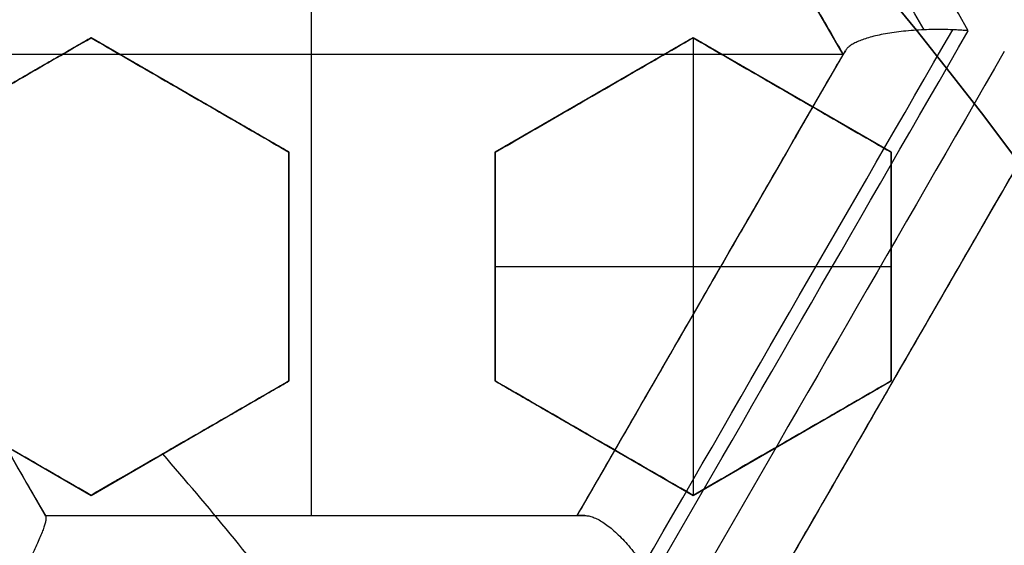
# Model space of a CAD drawing. Header units: centimetres. Extents: x -11.4 to 11.4, y -26.1 to 0.
# Tile 558 of 656: x -6.7302 to -6.6108, y -23.4677 to -23.404. Entities that reach past the tile are written whole.
import ezdxf

# ---------------------------------------------------------------- set-up
doc = ezdxf.new("R2010")
doc.units = ezdxf.units.CM
doc.layers.add('Default', color=7, linetype='Continuous', true_color=0x000000)

msp = doc.modelspace()

# ---------------------------------------------------------------- linework, layer by layer
at = {"layer": 'Default'}
for p, q in [((-6.694798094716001, -23.35234816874, -4.515), (-6.694798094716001, -23.46406544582, -4.515)), ((-6.630298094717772, -23.40820680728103, -4.582337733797), (-6.662548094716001, -23.35234816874, -4.582337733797)), ((-6.721500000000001, -23.4061879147, -3.261263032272), (-6.745499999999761, -23.42004432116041, -3.261263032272)), ((-6.6975, -23.42004432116, -3.266091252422), (-6.721499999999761, -23.40618791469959, -3.266091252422)), ((-6.6485, -23.4061879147, -3.2707965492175), (-6.672499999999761, -23.42004432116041, -3.2707965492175)), ((-6.624500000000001, -23.42004432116, -3.2757495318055), (-6.648499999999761, -23.40618791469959, -3.2757495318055)), ((-6.6485, -23.4061879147, -3.2875), (-6.6485, -23.46161354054, -3.2875)), ((-6.630298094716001, -23.40820680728, -4.515), (-6.759298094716, -23.40820680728, -4.515)), ((-6.759298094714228, -23.40820680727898, -4.611419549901), (-6.727048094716, -23.46406544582, -4.611419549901)), ((-6.662548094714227, -23.46406544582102, -4.5982013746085), (-6.630298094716, -23.40820680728, -4.5982013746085)), ((-6.70949999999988, -23.4131161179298, -3.2875), (-6.70949999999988, -23.4131161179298, -3.245945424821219)), ((-6.66049999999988, -23.41311611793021, -3.2875), (-6.66049999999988, -23.41311611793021, -3.259043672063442)), ((-6.636499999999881, -23.4131161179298, -3.2875), (-6.636499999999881, -23.4131161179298, -3.265734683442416)), ((-6.6975, -23.44775713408, -3.2640558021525), (-6.6975, -23.42004432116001, -3.2640558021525)), ((-6.672499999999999, -23.42004432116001, -3.267559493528), (-6.672499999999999, -23.44775713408, -3.267559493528)), ((-6.624500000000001, -23.44775713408, -3.274535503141), (-6.624500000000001, -23.42004432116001, -3.274535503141)), ((-6.608647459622, -23.42070680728, -4.5977292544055), (-6.640897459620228, -23.47656544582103, -4.5977292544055)), ((-6.6975, -23.43390072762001, -3.2875), (-6.6975, -23.43390072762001, -3.243936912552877)), ((-6.672499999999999, -23.43390072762, -3.2875), (-6.624500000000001, -23.43390072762, -3.2875)), ((-6.672499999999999, -23.43390072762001, -3.287500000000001), (-6.672499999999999, -23.43390072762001, -3.250814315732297)), ((-6.624500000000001, -23.43390072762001, -3.2875), (-6.624500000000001, -23.43390072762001, -3.264535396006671)), ((-6.646290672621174, -23.43590676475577, -4.667619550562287), (-6.646290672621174, -23.43590676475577, -4.515)), ((-6.7455, -23.44775713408, -3.2558403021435), (-6.72150000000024, -23.46161354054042, -3.2558403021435)), ((-6.721500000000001, -23.46161354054, -3.25910413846), (-6.69750000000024, -23.44775713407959, -3.25910413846)), ((-6.672499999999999, -23.44775713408, -3.267559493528), (-6.648500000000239, -23.46161354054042, -3.267559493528)), ((-6.6485, -23.46161354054, -3.269515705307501), (-6.62450000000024, -23.44775713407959, -3.269515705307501)), ((-6.624466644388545, -23.44810643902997, -4.66650975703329), (-6.624466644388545, -23.44810643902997, -4.515000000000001)), ((-6.70950000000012, -23.45468533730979, -3.2875), (-6.70950000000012, -23.45468533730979, -3.235657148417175)), ((-6.66050000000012, -23.45468533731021, -3.287500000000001), (-6.66050000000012, -23.45468533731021, -3.249514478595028)), ((-6.636500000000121, -23.45468533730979, -3.287500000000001), (-6.636500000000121, -23.45468533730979, -3.256550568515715)), ((-6.727048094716, -23.46406544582, -4.6108017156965), (-6.662548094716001, -23.46406544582, -4.6108017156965)), ((-6.694330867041, -23.46406544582, -4.696571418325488), (-6.694330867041, -23.46406544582, -4.515000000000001))]:
    msp.add_line(p, q, dxfattribs=at)
at = {"layer": 'Default', "extrusion": (0, 0, -1)}
for centre, radius, start, end in [((7.050000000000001, -23.75, 3), 0.9, 90, 270), ((7.050000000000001, -23.75, 3.789997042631), 0.8999999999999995, 90, 270), ((7.050000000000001, -23.75, 4.600000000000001), 0.8550000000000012, 90, 270), ((7.050000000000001, -23.75, 4.27), 0.8250000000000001, 0, 180), ((7.050000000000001, -23.75, 4.48), 0.82, 0, 180), ((7.050000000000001, -23.75, 4.455), 0.7950000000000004, 0, 180), ((7.050000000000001, -23.75, 4.32), 0.7825000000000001, 0, 180), ((7.050000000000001, -23.75, 4.455), 0.7825000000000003, 0, 180), ((7.050000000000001, -23.75, 3.984878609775), 0.7584500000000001, 90, 180), ((7.050000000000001, -23.75, 4.345000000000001), 0.7575000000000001, 0, 180), ((7.050000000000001, -23.75, 3.2675), 0.6775000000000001, 0, 180), ((7.050000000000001, -23.75, 3.2775), 0.677500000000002, 0, 180), ((7.050000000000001, -23.75, 3.25), 0.6725, 0, 180), ((7.050000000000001, -23.75, 3.2875), 0.6725, 0, 180), ((7.050000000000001, -23.75, 3.25), 0.6367740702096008, 0, 180), ((7.050000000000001, -23.75, 3.269019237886), 0.6125, 0, 180), ((7.050000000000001, -23.75, 4.69), 0.6075000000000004, 0, 180), ((7.050000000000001, -23.75, 4.670980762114), 0.6075, 0, 180), ((7.050000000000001, -23.75, 3.255), 0.6075, 0, 180), ((7.050000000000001, -23.75, 3.2875), 0.6075, 0, 180), ((7.050000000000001, -23.75, 3.05), 0.5999999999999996, 90, 270), ((7.050000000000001, -23.75, 3.255), 0.55, 0, 180), ((7.050000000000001, -23.75, 3.263395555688), 0.5500000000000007, 0, 180), ((7.049999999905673, -23.74999999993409, 4.645), 0.6224999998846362, 132.9230481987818, 146.4213298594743)]:
    msp.add_arc(centre, radius, start, end, dxfattribs=at)
at = {"layer": 'Default'}
for centre, radius, start, end in [((-7.050000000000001, -23.75, -4.6), 0.8550000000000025, 270, 90), ((-7.050000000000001, -23.75, -4.27), 0.835, 270, 90), ((-7.050000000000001, -23.75, -4.58), 0.8349999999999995, 270, 90), ((-7.050000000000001, -23.75, -4.425000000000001), 0.8349999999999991, 270, 90), ((-7.050000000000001, -23.75, -4.295000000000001), 0.8250000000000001, 0, 180), ((-7.050000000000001, -23.75, -4.282500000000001), 0.8250000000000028, 0, 180), ((-7.050000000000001, -23.75, -4.32), 0.8, 0, 180), ((-7.050000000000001, -23.75, -3.1), 0.775, 270, 90), ((-7.050000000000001, -23.75, -3.5986250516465), 0.7749999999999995, 270, 90), ((-7.050000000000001, -23.75, -4.43), 0.7575000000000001, 0, 180), ((-7.050000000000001, -23.75, -4.3875), 0.7575000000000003, 0, 180), ((-7.050000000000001, -23.75, -3.2425), 0.75, 0, 180), ((-7.050000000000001, -23.75, -3.98), 0.75, 0, 180), ((-7.050000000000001, -23.75, -3.61125), 0.75, 0, 74.77009621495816), ((-7.050000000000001, -23.75, -3.2425), 0.7025000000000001, 0, 180), ((-7.050000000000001, -23.75, -3.2875), 0.6775000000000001, 0, 180), ((-7.050000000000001, -23.75, -3.26875), 0.6724999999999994, 0, 180), ((-7.050000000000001, -23.75, -4.66), 0.67, 0, 180), ((-7.050000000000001, -23.75, -4.69), 0.6400000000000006, 0, 180), ((-7.050000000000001, -23.75, -3.25), 0.636774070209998, 0, 180), ((-7.050000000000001, -23.75, -3.2875), 0.6231698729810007, 0, 180), ((-7.050000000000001, -23.75, -4.680490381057), 0.6075000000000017, 0, 180), ((-7.050000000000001, -23.75, -3.27125), 0.6075000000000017, 0, 180), ((-7.050000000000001, -23.75, -3), 0.6000000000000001, 270, 90), ((-7.050000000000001, -23.75, -3.1), 0.6000000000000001, 270, 90), ((-7.050000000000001, -23.75, -3.271791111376), 0.55, 0, 180), ((-7.050000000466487, -23.75000000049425, -3.2875), 0.4469695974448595, 37.77920398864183, 41.0279703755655)]:
    msp.add_arc(centre, radius, start, end, dxfattribs=at)
at = {"layer": 'Default', "extrusion": (-0.8660254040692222, 0.4999999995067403, 1.191224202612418e-09)}
msp.add_arc((24.09310334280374, -3.594999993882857, -5.840974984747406), 1.197870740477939, 244.4878757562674, 248.4887786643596, dxfattribs=at)
at = {"layer": 'Default', "extrusion": (0.866025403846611, 0.4999999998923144, 5.48178905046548e-10)}
msp.add_arc((-17.04310334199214, -3.59499999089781, -17.43153545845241), 1.06708054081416, 274.3562292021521, 278.500764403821, dxfattribs=at)
at = {"layer": 'Default', "extrusion": (0.8660251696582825, 0.5000004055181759, 5.270416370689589e-08)}
msp.add_arc((-17.04309494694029, -3.594998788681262, -17.43611814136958), 1.068188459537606, 274.5013427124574, 278.3422353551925, dxfattribs=at)
at = {"layer": 'Default', "extrusion": (-0.8660254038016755, 0.499999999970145, 5.977662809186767e-12)}
msp.add_arc((24.09310333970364, -3.595000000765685, -5.850379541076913), 1.187888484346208, 244.7452061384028, 248.1891442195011, dxfattribs=at)
at = {"layer": 'Default', "extrusion": (-0.8660254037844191, 0.5000000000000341, 0)}
msp.add_arc((24.0931033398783, -3.595000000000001, -5.850379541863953), 1.187888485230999, 244.7504610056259, 248.189144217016, dxfattribs=at)
at = {"layer": 'Default', "extrusion": (0.8660254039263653, 0.499999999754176, 2.801573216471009e-09)}
msp.add_arc((-17.04310334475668, -3.59499995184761, -17.44610999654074), 1.058188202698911, 274.6698091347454, 278.1848132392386, dxfattribs=at)
at = {"layer": 'Default', "extrusion": (0.8660254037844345, 0.5000000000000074, 0)}
msp.add_arc((-17.04310333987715, -3.595000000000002, -17.44610998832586), 1.058188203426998, 274.6698091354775, 278.184813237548, dxfattribs=at)
at = {"layer": 'Default', "extrusion": (-0.8660254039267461, -0.4999999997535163, -2.796483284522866e-09)}
msp.add_arc((17.04310334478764, -3.594999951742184, 17.56435961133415), 1.125541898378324, 261.9437859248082, 265.8704395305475, dxfattribs=at)
at = {"layer": 'Default', "extrusion": (0.8660255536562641, -0.4999997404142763, 1.324171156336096e-07)}
msp.add_arc((-24.09310515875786, -3.595000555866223, 5.972089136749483), 1.182631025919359, 291.8489752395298, 295.8196669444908, dxfattribs=at)
at = {"layer": 'Default', "extrusion": (0.8660254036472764, -0.5000000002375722, 6.150187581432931e-10)}
msp.add_arc((-24.0931033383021, -3.595000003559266, 5.973799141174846), 1.182484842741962, 291.8053506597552, 295.8684360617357, dxfattribs=at)
at = {"layer": 'Default', "extrusion": (-0.8660254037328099, -0.5000000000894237, 1.060289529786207e-09)}
msp.add_arc((17.04310333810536, -3.595000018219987, 17.55782726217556), 1.116162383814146, 262.2172383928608, 265.5775242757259, dxfattribs=at)
at = {"layer": 'Default', "extrusion": (0.8660254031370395, -0.5000000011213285, 2.893169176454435e-09)}
msp.add_arc((-24.0931033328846, -3.595000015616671, 5.962096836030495), 1.172630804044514, 292.1095127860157, 295.5840273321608, dxfattribs=at)
at = {"layer": 'Default', "extrusion": (-0.8660254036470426, 0.5000000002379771, -6.15526907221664e-10)}
msp.add_arc((24.09310333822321, -3.595000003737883, -5.978841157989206), 1.181602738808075, 244.1108217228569, 248.1775356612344, dxfattribs=at)
at = {"layer": 'Default', "extrusion": (-0.8660254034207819, 0.5000000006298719, -1.498230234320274e-09)}
msp.add_arc((24.09310333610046, -3.595000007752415, -5.987096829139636), 1.171756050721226, 244.357879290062, 247.873109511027, dxfattribs=at)
at = {"layer": 'Default', "extrusion": (0, -1, 0)}
for centre, radius, start, end in [((-7.04999999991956, -3.59500000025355, 23.46406544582), 1.157566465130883, 286.2000596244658, 289.6041441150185), ((-7.050000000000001, -3.595000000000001, 23.46406544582), 1.157566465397, 286.2000596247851, 289.6041441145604)]:
    msp.add_arc(centre, radius, start, end, dxfattribs=at)
at = {"layer": 'Default'}
for points, degree in [([(-7.050000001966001, -22.85000591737, -4.579994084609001), (-7.038829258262, -22.85000591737, -4.579994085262), (-7.016470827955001, -22.85041309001, -4.57996809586), (-6.982913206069, -22.85229470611, -4.579978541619), (-6.949430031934, -22.85542554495, -4.579975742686), (-6.916038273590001, -22.85981313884, -4.579976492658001), (-6.882816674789, -22.86545048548, -4.579976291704), (-6.849855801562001, -22.87232107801, -4.579976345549), (-6.817154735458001, -22.88042458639, -4.579976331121), (-6.784792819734, -22.88974261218, -4.579976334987), (-6.752822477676, -22.90025696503, -4.579976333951), (-6.721248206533, -22.91196643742, -4.579976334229), (-6.690138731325, -22.92484687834, -4.579976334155), (-6.659531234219, -22.93888214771, -4.579976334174), (-6.629466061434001, -22.95405467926, -4.579976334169), (-6.60000794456, -22.97033040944, -4.579976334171), (-6.571170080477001, -22.98770094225, -4.57997633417), (-6.542992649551, -23.00614419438, -4.57997633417), (-6.515530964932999, -23.02562391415, -4.57997633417), (-6.488811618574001, -23.04612101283, -4.57997633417), (-6.462881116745, -23.06760056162, -4.57997633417), (-6.437786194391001, -23.09002131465, -4.57997633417), (-6.413531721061, -23.11337910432, -4.57997633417), (-6.390166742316, -23.13762926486, -4.57997633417), (-6.367728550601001, -23.1627320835, -4.57997633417), (-6.346240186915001, -23.18866229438, -4.57997633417), (-6.325745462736, -23.21536660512, -4.57997633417), (-6.306266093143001, -23.24281397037, -4.57997633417), (-6.287815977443, -23.27098694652, -4.57997633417), (-6.270435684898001, -23.29982524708, -4.57997633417), (-6.254144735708, -23.32929531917, -4.57997633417), (-6.238966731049, -23.35935601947, -4.57997633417), (-6.22493234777, -23.3899431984, -4.57997633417), (-6.212045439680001, -23.4210469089, -4.57997633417), (-6.200328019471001, -23.4526190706, -4.57997633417), (-6.189801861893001, -23.48460021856, -4.57997633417), (-6.180477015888, -23.5169596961, -4.57997633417), (-6.172370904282, -23.54963853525, -4.57997633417), (-6.165495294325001, -23.58258113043, -4.57997633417), (-6.159852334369, -23.61577939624, -4.57997633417), (-6.155455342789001, -23.64916502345, -4.57997633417), (-6.152310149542, -23.68268801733, -4.57997633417), (-6.150420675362, -23.71631200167, -4.57997633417), (-6.149790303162, -23.74996560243, -4.57997633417), (-6.150418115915, -23.78361971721, -4.57997633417), (-6.152305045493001, -23.81724384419, -4.57997633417), (-6.155447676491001, -23.85076694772, -4.57997633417), (-6.159842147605, -23.884153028, -4.57997633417), (-6.165482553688, -23.91735152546, -4.57997633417), (-6.172355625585, -23.95029454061, -4.57997633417), (-6.180459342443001, -23.98297436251, -4.57997633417), (-6.189781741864, -24.01533455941, -4.57997633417), (-6.200305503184, -24.0473165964, -4.57997633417), (-6.212020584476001, -24.07888976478, -4.57997633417), (-6.224905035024, -24.10999420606, -4.57997633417), (-6.238937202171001, -24.14058267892, -4.57997633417), (-6.254113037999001, -24.170644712, -4.57997633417), (-6.270401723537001, -24.20011593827, -4.57997633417), (-6.287779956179, -24.2289557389, -4.57997633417), (-6.306227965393, -24.25713010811, -4.57997633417), (-6.325705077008, -24.28457868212, -4.57997633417), (-6.346198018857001, -24.3112848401, -4.57997633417), (-6.367684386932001, -24.33721659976, -4.57997633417), (-6.390120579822, -24.3623209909, -4.57997633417), (-6.413483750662, -24.38657293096, -4.57997633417), (-6.437736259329, -24.40993235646, -4.57997633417), (-6.462829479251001, -24.4323550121, -4.57997633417), (-6.488758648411, -24.45383675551, -4.57997633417), (-6.515476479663, -24.47433588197, -4.57997633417), (-6.542936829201, -24.49381775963, -4.57997633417), (-6.571112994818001, -24.51226319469, -4.57997633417), (-6.599949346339, -24.52963576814, -4.579976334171), (-6.629406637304, -24.54591392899, -4.579976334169), (-6.659470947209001, -24.56108882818, -4.579976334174), (-6.690077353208, -24.57512635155, -4.579976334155), (-6.721186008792, -24.58800916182, -4.579976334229), (-6.752759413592, -24.59972097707, -4.579976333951), (-6.784729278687, -24.61023780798, -4.579976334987), (-6.817091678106, -24.61955853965, -4.579976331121), (-6.849792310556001, -24.62766442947, -4.579976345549), (-6.88275073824, -24.63453701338, -4.579976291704), (-6.915969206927, -24.64017644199, -4.579976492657), (-6.949361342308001, -24.64456678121, -4.579975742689), (-6.982852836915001, -24.64770094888, -4.579978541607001), (-7.016430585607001, -24.64958576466, -4.579968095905), (-7.038814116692, -24.64999408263, -4.579994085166), (-7.049999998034, -24.64999408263, -4.579994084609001)], 3), ([(-7.050000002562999, -22.87000771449, -4.599992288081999), (-7.038929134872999, -22.87000771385, -4.599992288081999), (-7.016824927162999, -22.87044777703, -4.600003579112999), (-6.983759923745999, -22.87231003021, -4.599999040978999), (-6.950849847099, -22.8754191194, -4.600000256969), (-6.918072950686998, -22.87975909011, -4.599999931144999), (-6.885477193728, -22.88532902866, -4.600000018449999), (-6.853104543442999, -22.89212084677, -4.599999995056), (-6.820976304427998, -22.90013377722, -4.600000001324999), (-6.789232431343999, -22.90933233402, -4.599999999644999), (-6.757976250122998, -22.91967364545, -4.600000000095), (-6.727177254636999, -22.93115663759, -4.599999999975), (-6.696849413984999, -22.94377187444, -4.600000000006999), (-6.666982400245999, -22.95752443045, -4.599999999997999), (-6.637633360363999, -22.97239239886, -4.6), (-6.608880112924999, -22.98833558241, -4.6), (-6.580743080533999, -23.00534064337, -4.6), (-6.553257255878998, -23.02338719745, -4.6), (-6.526470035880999, -23.04244368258, -4.6), (-6.500404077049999, -23.06249428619, -4.6), (-6.475109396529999, -23.08350162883, -4.6), (-6.450633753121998, -23.10542314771, -4.6), (-6.426981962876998, -23.12825403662, -4.6), (-6.404200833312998, -23.15195089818, -4.6), (-6.382323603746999, -23.17647785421, -4.6), (-6.361371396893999, -23.20181201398, -4.6), (-6.341387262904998, -23.22790124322, -4.6), (-6.322391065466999, -23.25471754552, -4.6), (-6.304398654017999, -23.28224122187, -4.6), (-6.287450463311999, -23.31041192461, -4.6), (-6.271564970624, -23.33919764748, -4.6), (-6.256764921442, -23.36855872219, -4.6), (-6.243080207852, -23.39843256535, -4.6), (-6.2305142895, -23.42881031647, -4.6), (-6.219089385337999, -23.45964319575, -4.6), (-6.208826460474, -23.4908734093, -4.6), (-6.199734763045, -23.52247268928, -4.6), (-6.191831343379, -23.55438357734, -4.6), (-6.185127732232, -23.58655183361, -4.6), (-6.179626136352, -23.61896932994, -4.6), (-6.175339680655, -23.65156823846, -4.6), (-6.172273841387, -23.68430056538, -4.6), (-6.170432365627, -23.71713212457, -4.6), (-6.169818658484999, -23.74999277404, -4.6), (-6.170431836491, -23.78285372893, -4.6), (-6.172272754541, -23.81568473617, -4.6), (-6.17533790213, -23.84841578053, -4.6), (-6.179623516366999, -23.88101313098, -4.6), (-6.185124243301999, -23.91342969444, -4.6), (-6.191827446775, -23.94559951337, -4.6), (-6.199731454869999, -23.97751522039, -4.6), (-6.208824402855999, -24.00912015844, -4.6), (-6.219088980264, -24.04035585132, -4.6), (-6.230515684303, -24.07119339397, -4.6), (-6.243083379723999, -24.10157483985, -4.6), (-6.256770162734, -24.13145229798, -4.6), (-6.271572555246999, -24.16081683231, -4.6), (-6.287460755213, -24.18960605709, -4.6), (-6.304412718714, -24.21778133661, -4.6), (-6.322408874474, -24.24530870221, -4.6), (-6.341407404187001, -24.27212610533, -4.6), (-6.361391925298, -24.29821371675, -4.6), (-6.382342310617, -24.32354381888, -4.6), (-6.404216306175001, -24.34806569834, -4.6), (-6.426994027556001, -24.37175796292, -4.6), (-6.450643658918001, -24.39458604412, -4.6), (-6.475121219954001, -24.41650866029, -4.6), (-6.500422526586, -24.43752061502, -4.6), (-6.526496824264, -24.45757628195, -4.6), (-6.553291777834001, -24.47663651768, -4.6), (-6.580784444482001, -24.49468551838, -4.6), (-6.608928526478, -24.51169257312, -4.6), (-6.637691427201, -24.52763854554, -4.6), (-6.667051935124, -24.54250933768, -4.599999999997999), (-6.696931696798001, -24.55626435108, -4.600000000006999), (-6.727274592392, -24.56888192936, -4.599999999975), (-6.758087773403, -24.58036572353, -4.600000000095), (-6.789353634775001, -24.59070531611, -4.599999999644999), (-6.821099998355, -24.59989952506, -4.600000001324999), (-6.853227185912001, -24.60790727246, -4.599999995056), (-6.885602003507, -24.61469476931, -4.600000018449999), (-6.918204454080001, -24.62026089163, -4.599999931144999), (-6.950981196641, -24.6245956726, -4.600000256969), (-6.983876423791, -24.62769844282, -4.599999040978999), (-7.01690332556, -24.62955448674, -4.600003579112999), (-7.038958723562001, -24.62999228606, -4.599992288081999), (-7.049999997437, -24.62999228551, -4.599992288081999)], 3), ([(-7.050000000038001, -22.97338343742, -4.211616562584), (-7.040034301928, -22.97326068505, -4.211739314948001), (-7.0200716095, -22.97339655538, -4.211987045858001), (-6.990068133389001, -22.97475443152, -4.212364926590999), (-6.960077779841, -22.97727194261, -4.212748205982), (-6.930172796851, -22.98094910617, -4.213135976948), (-6.900463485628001, -22.98577184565, -4.213526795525), (-6.870960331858, -22.99173644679, -4.213920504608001), (-6.841728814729, -22.9988285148, -4.21431621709), (-6.812767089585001, -23.00704882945, -4.214713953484), (-6.784149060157, -23.01637813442, -4.215112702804), (-6.755903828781, -23.0268065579, -4.215512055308), (-6.728083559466, -23.03831624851, -4.215911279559), (-6.700785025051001, -23.0508628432, -4.216308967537), (-6.673979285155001, -23.06445271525, -4.216705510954), (-6.647535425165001, -23.07916987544, -4.21710293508), (-6.621903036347, -23.09477466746, -4.217494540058), (-6.598251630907, -23.11044028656, -4.217861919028), (-6.577686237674, -23.12510785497, -4.218186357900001), (-6.559354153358, -23.13903749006, -4.21847964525), (-6.54189295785, -23.15310658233, -4.218762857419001), (-6.524518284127, -23.16795465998, -4.219048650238), (-6.507527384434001, -23.18336335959, -4.2193327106), (-6.491033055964, -23.19923462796, -4.219611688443), (-6.475328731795, -23.21524076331, -4.219887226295), (-6.459818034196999, -23.23196178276, -4.220170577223), (-6.443392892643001, -23.25075472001, -4.220483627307), (-6.425759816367, -23.27235681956, -4.220836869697), (-6.407902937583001, -23.29596432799, -4.221215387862), (-6.390537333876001, -23.320853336, -4.221606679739), (-6.374163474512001, -23.34636627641, -4.22200017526), (-6.358774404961, -23.37250001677, -4.222395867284), (-6.344394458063, -23.39922104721, -4.222793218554), (-6.331054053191, -23.42647417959, -4.223191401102), (-6.318782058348, -23.45419617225, -4.223589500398), (-6.307584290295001, -23.4823692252, -4.223987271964), (-6.297472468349, -23.51096694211, -4.224384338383), (-6.288462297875, -23.53995216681, -4.224780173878), (-6.280576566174, -23.56925476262, -4.22517382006), (-6.273829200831, -23.59881391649, -4.225564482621), (-6.268224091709, -23.62860184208, -4.225951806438), (-6.263764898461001, -23.65860388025, -4.226335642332), (-6.260461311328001, -23.68877269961, -4.226715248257), (-6.258320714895, -23.71905055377, -4.227090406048), (-6.257345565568, -23.74942073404, -4.227459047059), (-6.257541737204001, -23.78002186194, -4.227829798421), (-6.258911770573, -23.81056761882, -4.228207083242), (-6.261454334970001, -23.84105143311, -4.228588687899), (-6.265161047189, -23.87138087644, -4.228974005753), (-6.270024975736, -23.90153190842, -4.229362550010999), (-6.276045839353, -23.9314946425, -4.229754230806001), (-6.283206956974, -23.96118644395, -4.230147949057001), (-6.291506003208, -23.99059835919, -4.230543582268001), (-6.300922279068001, -24.01965553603, -4.230940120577), (-6.311447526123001, -24.04833621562, -4.23133725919), (-6.323068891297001, -24.07660058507, -4.231734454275), (-6.335758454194, -24.10438344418, -4.232130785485), (-6.349513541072, -24.13167755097, -4.232526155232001), (-6.364293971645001, -24.15840378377, -4.232919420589), (-6.380099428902, -24.18456209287, -4.233310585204), (-6.396889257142, -24.21008352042, -4.23369863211), (-6.414649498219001, -24.23494853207, -4.2340832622), (-6.433349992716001, -24.25911283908, -4.234463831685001), (-6.452961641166, -24.28254236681, -4.234839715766), (-6.473558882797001, -24.30531097, -4.235212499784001), (-6.49503825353, -24.32728630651, -4.23557888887), (-6.517395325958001, -24.34847618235, -4.235952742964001), (-6.540529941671, -24.36877856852, -4.236330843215), (-6.564422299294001, -24.3881804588, -4.236713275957), (-6.589045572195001, -24.40665840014, -4.237099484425), (-6.614348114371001, -24.42417454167, -4.237488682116), (-6.640315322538, -24.44071804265, -4.237880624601), (-6.666876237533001, -24.45624449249, -4.238274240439), (-6.694029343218, -24.47075331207, -4.238669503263), (-6.721707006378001, -24.48420741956, -4.239065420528), (-6.749886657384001, -24.49659654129, -4.239461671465), (-6.778516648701, -24.50789701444, -4.239857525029), (-6.807545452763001, -24.51809033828, -4.240252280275), (-6.836977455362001, -24.52717647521, -4.240645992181), (-6.866748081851, -24.53513189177, -4.241037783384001), (-6.896791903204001, -24.54193893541, -4.241426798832), (-6.927035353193, -24.54758431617, -4.241812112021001), (-6.957482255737, -24.55207143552, -4.242193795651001), (-6.988153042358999, -24.55539777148, -4.242572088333), (-7.019001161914, -24.55754929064, -4.242946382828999), (-7.039657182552, -24.55819289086, -4.243192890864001), (-7.050000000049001, -24.5583152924, -4.243315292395)], 3), ([(-7.050000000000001, -24.525, -4.097250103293), (-7.040059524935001, -24.525, -4.097056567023), (-7.020176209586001, -24.52461734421, -4.096666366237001), (-6.990398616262, -24.52289677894, -4.096072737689), (-6.960681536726, -24.52002887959, -4.095471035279), (-6.93109326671, -24.51601765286, -4.094862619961), (-6.901708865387, -24.51087533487, -4.094249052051), (-6.872544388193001, -24.5046065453, -4.09363068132), (-6.843642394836, -24.49722044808, -4.093008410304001), (-6.815018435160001, -24.48871913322, -4.0923825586), (-6.786746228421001, -24.47912222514, -4.091754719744), (-6.758891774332, -24.4684549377, -4.091126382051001), (-6.731464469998, -24.45672251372, -4.090497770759), (-6.704505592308, -24.44394203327, -4.089869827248), (-6.67803608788, -24.43012136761, -4.089243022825), (-6.652126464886, -24.41529568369, -4.088619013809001), (-6.626828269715, -24.3994976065, -4.087999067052), (-6.602153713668, -24.38273637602, -4.0873834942), (-6.578133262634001, -24.3650315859, -4.086773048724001), (-6.554796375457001, -24.34640201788, -4.086168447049), (-6.532209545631, -24.32690110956, -4.085571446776), (-6.510389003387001, -24.3065441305, -4.084982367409), (-6.489390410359, -24.28538619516, -4.084403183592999), (-6.469190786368, -24.26340330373, -4.083811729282), (-6.449850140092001, -24.24065475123, -4.083213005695), (-6.431412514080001, -24.21719494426, -4.082607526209), (-6.413897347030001, -24.19305176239, -4.081996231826), (-6.397322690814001, -24.16825132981, -4.081379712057), (-6.381698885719, -24.14280524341, -4.08075829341), (-6.367066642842, -24.11677498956, -4.08013349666), (-6.353463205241, -24.0902319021, -4.079507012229), (-6.340892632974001, -24.06319079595, -4.078879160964), (-6.329354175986, -24.03564384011, -4.078249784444), (-6.318873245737, -24.00763676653, -4.077619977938), (-6.309493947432, -23.97928509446, -4.076992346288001), (-6.30125860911, -23.95075631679, -4.07637049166), (-6.294105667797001, -23.92190387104, -4.075751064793), (-6.287919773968, -23.89202918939, -4.075119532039), (-6.282925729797, -23.8619255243, -4.074493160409), (-6.27922777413, -23.83252088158, -4.073890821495), (-6.276803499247, -23.80502748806, -4.073336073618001), (-6.275387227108, -23.77883524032, -4.072814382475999), (-6.274846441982, -23.7520817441, -4.072290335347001), (-6.27524316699, -23.72509774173, -4.071763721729), (-6.276580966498, -23.69814539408, -4.071227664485), (-6.278824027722, -23.67162969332, -4.070693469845), (-6.281923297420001, -23.64546667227, -4.070159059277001), (-6.286213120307, -23.61756303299, -4.069581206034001), (-6.291882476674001, -23.58816071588, -4.068963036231), (-6.298864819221, -23.55833921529, -4.068326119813), (-6.306953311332, -23.52908125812, -4.067691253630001), (-6.315942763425, -23.50084682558, -4.067069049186), (-6.32605741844, -23.47281764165, -4.066441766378), (-6.33729162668, -23.44508928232, -4.065811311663), (-6.349584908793, -23.41782536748, -4.065181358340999), (-6.362822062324, -23.39124745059, -4.064557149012), (-6.37709700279, -23.36512302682, -4.063933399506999), (-6.392790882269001, -23.33888569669, -4.063296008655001), (-6.409455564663, -23.31338657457, -4.062665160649), (-6.426553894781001, -23.2893367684, -4.062059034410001), (-6.443232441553, -23.26761872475, -4.061501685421), (-6.459897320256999, -23.24737082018, -4.060973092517), (-6.477614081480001, -23.22727445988, -4.060438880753), (-6.496156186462, -23.20766698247, -4.059907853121), (-6.51534924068, -23.18873946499, -4.059383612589), (-6.534885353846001, -23.17076718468, -4.058857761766), (-6.55491030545, -23.15354506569, -4.058329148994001), (-6.577115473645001, -23.13575777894, -4.057753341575), (-6.601253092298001, -23.11789125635, -4.057139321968), (-6.626598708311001, -23.10063985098, -4.056506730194), (-6.652285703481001, -23.08460866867, -4.055877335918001), (-6.677996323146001, -23.06990393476, -4.055258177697), (-6.704396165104, -23.05611215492, -4.054632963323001), (-6.731394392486, -23.04330809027, -4.054004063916), (-6.758888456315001, -23.03154563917, -4.053373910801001), (-6.786758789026, -23.02087354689, -4.052745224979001), (-6.814990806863, -23.01129023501, -4.052118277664), (-6.843596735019, -23.00279199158, -4.051492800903), (-6.872529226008, -22.99539659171, -4.050869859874), (-6.901712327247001, -22.98912386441, -4.050251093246), (-6.931093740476, -22.98398257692, -4.049637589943), (-6.96064747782, -22.97997545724, -4.049029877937), (-6.990359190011, -22.97710596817, -4.048428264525), (-7.020171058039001, -22.97538252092, -4.047833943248), (-7.040058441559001, -22.975, -4.047443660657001), (-7.050000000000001, -22.975, -4.047250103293)], 3), ([(-6.727048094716, -23.35234816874, -4.515), (-6.743173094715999, -23.38027748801, -4.515), (-6.759298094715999, -23.40820680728, -4.515)], 2), ([(-6.662548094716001, -23.35234816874, -4.515), (-6.646423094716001, -23.38027748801, -4.515), (-6.630298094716, -23.40820680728, -4.515)], 2), ([(-6.721500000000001, -23.4061879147, -3.2875), (-6.7335, -23.41311611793, -3.2875), (-6.7455, -23.42004432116, -3.2875)], 2), ([(-6.7455, -23.42004432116, -3.235026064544), (-6.742990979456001, -23.41859573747, -3.236032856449), (-6.73786797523, -23.4156379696, -3.238090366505), (-6.729882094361, -23.41102731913, -3.241303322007), (-6.724330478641, -23.4078220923, -3.243540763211), (-6.721500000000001, -23.4061879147, -3.244682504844)], 3), ([(-6.6975, -23.42004432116, -3.2875), (-6.7095, -23.41311611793, -3.2875), (-6.721500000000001, -23.4061879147, -3.2875)], 2), ([(-6.721500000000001, -23.4061879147, -3.2875), (-6.721500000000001, -23.4061879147, -3.266091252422), (-6.721500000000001, -23.4061879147, -3.244682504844)], 2), ([(-6.721500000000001, -23.4061879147, -3.244682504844), (-6.718831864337, -23.40772836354, -3.244947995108), (-6.713496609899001, -23.41080867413, -3.245499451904), (-6.705497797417, -23.41542679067, -3.246386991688), (-6.700165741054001, -23.41850525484, -3.247018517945), (-6.6975, -23.42004432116, -3.247344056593)], 3), ([(-6.648499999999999, -23.4061879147, -3.2875), (-6.660499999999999, -23.41311611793, -3.2875), (-6.672499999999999, -23.42004432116, -3.2875)], 2), ([(-6.672499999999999, -23.42004432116, -3.254093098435), (-6.669947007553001, -23.41857035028, -3.255145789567), (-6.664765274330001, -23.41557867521, -3.257283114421), (-6.656768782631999, -23.41096189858, -3.260583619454), (-6.651281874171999, -23.4077940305, -3.262849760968), (-6.648499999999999, -23.4061879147, -3.263999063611)], 3), ([(-6.624500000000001, -23.42004432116, -3.2875), (-6.6365, -23.41311611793, -3.2875), (-6.648499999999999, -23.4061879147, -3.2875)], 2), ([(-6.648499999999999, -23.4061879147, -3.2875), (-6.648499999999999, -23.4061879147, -3.2757495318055), (-6.648499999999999, -23.4061879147, -3.263999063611)], 2), ([(-6.648499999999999, -23.4061879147, -3.263999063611), (-6.645836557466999, -23.40772565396, -3.264371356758), (-6.640507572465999, -23.41080234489, -3.265133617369), (-6.632509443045, -23.41542006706, -3.266328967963), (-6.627170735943, -23.41850237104, -3.267160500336), (-6.624500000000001, -23.42004432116, -3.26758475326)], 3), ([(-6.620479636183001, -23.40521280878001, -4.659893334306), (-6.620915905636, -23.40523054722, -4.659877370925), (-6.621771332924, -23.40527903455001, -4.659802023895), (-6.622994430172, -23.40538820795, -4.659566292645), (-6.62413464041, -23.40552916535, -4.659220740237), (-6.625193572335, -23.40569939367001, -4.658773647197), (-6.626166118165, -23.40589666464, -4.65823174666), (-6.62703410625, -23.40611498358, -4.657612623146), (-6.627801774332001, -23.40635257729, -4.656922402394), (-6.628468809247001, -23.40660813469, -4.656165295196), (-6.629025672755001, -23.40687604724, -4.655358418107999), (-6.629476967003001, -23.40715623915, -4.654502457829), (-6.629821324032, -23.40744839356, -4.653598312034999), (-6.629975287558, -23.40764768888, -4.652974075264), (-6.630033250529, -23.40774808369, -4.652657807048)], 3), ([(-6.617022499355, -23.40521280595, -4.659567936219), (-6.617409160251, -23.40519708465, -4.659654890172), (-6.618184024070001, -23.40517635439, -4.659794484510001), (-6.619344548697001, -23.40517680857, -4.659902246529), (-6.620104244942, -23.40519754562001, -4.659907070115), (-6.620479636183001, -23.40521280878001, -4.659893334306)], 3), ([(-6.615127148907, -23.40533459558, -4.658997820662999), (-6.615333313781, -23.40531627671, -4.659076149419), (-6.615749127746, -23.40528280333, -4.659222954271), (-6.616382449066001, -23.40524213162, -4.659413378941), (-6.616808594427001, -23.40522150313, -4.659519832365), (-6.617022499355, -23.40521280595, -4.659567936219)], 3), ([(-6.759298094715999, -23.40820680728, -4.515), (-6.743173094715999, -23.43613612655, -4.515), (-6.727048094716, -23.46406544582, -4.515)], 2), ([(-6.662548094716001, -23.46406544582, -4.515), (-6.646423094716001, -23.43613612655, -4.515), (-6.630298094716, -23.40820680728, -4.515)], 2), ([(-6.630033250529, -23.40774808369, -4.652657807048), (-6.630091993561, -23.40784982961, -4.652337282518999), (-6.630189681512, -23.4080190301, -4.651688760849), (-6.630278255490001, -23.40817244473, -4.650690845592), (-6.630298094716, -23.40820680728, -4.650015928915), (-6.630298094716, -23.40820680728, -4.649675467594)], 3), ([(-6.630298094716, -23.40820680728, -4.515), (-6.630298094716, -23.40820680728, -4.582337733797), (-6.630298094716, -23.40820680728, -4.649675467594)], 2), ([(-6.6975, -23.44775713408, -3.2875), (-6.6975, -23.43390072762, -3.2875), (-6.6975, -23.42004432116, -3.2875)], 2), ([(-6.6975, -23.42004432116, -3.2875), (-6.6975, -23.42004432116, -3.2674220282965), (-6.6975, -23.42004432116, -3.247344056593)], 2), ([(-6.6975, -23.42004432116, -3.247344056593), (-6.6975, -23.42319250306, -3.246561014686), (-6.6975, -23.42944280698, -3.245018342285), (-6.6975, -23.43867287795, -3.242776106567), (-6.6975, -23.44474361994, -3.241325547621), (-6.6975, -23.44775713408, -3.240611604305)], 3), ([(-6.672499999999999, -23.42004432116, -3.2875), (-6.672499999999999, -23.43390072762, -3.2875), (-6.672499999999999, -23.44775713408, -3.2875)], 2), ([(-6.672499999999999, -23.44775713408, -3.247618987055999), (-6.672499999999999, -23.44473255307, -3.248307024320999), (-6.672499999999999, -23.43864705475, -3.249703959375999), (-6.672499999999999, -23.4294159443, -3.251860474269), (-6.672499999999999, -23.42318099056, -3.253341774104), (-6.672499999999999, -23.42004432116, -3.254093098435)], 3), ([(-6.672499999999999, -23.42004432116, -3.254093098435), (-6.672499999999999, -23.42004432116, -3.2707965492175), (-6.672499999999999, -23.42004432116, -3.2875)], 2), ([(-6.624500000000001, -23.42004432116, -3.26758475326), (-6.624500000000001, -23.42004432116, -3.27754237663), (-6.624500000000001, -23.42004432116, -3.2875)], 2), ([(-6.624500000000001, -23.44775713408, -3.2875), (-6.624500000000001, -23.43390072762, -3.2875), (-6.624500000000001, -23.42004432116, -3.2875)], 2), ([(-6.624500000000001, -23.42004432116, -3.26758475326), (-6.624500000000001, -23.42316691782, -3.266888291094), (-6.624500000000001, -23.42938311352, -3.265514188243), (-6.624500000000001, -23.43861563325, -3.263510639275), (-6.624500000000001, -23.44471908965, -3.262211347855), (-6.624500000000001, -23.44775713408, -3.261571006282)], 3), ([(-6.608647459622, -23.42070680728, -4.515), (-6.624772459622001, -23.44863612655, -4.515), (-6.640897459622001, -23.47656544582, -4.515)], 2), ([(-6.721500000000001, -23.46161354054, -3.283917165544), (-6.724167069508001, -23.46007370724, -3.283557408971), (-6.729500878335, -23.45699423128, -3.282859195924), (-6.737499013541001, -23.45237650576, -3.281877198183), (-6.742832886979, -23.4492969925, -3.281266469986), (-6.7455, -23.44775713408, -3.280972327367)], 3), ([(-6.721500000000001, -23.46161354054, -3.23070827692), (-6.724167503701, -23.46007345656, -3.23034846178), (-6.729501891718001, -23.4569936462, -3.229650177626), (-6.73749999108, -23.45237594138, -3.228668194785), (-6.742833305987, -23.44929675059, -3.228057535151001), (-6.7455, -23.44775713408, -3.227763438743)], 3), ([(-6.6975, -23.44775713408, -3.240611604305), (-6.700293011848, -23.44936968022, -3.239457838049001), (-6.705794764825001, -23.45254611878, -3.237185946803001), (-6.713790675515, -23.45716255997, -3.233886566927), (-6.718957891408, -23.46014585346, -3.231756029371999), (-6.721500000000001, -23.46161354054, -3.23070827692)], 3), ([(-6.712810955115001, -23.45659691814, -3.2875), (-6.705155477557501, -23.45217702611, -3.2875), (-6.6975, -23.44775713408, -3.2875)], 2), ([(-6.6975, -23.44775713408, -3.2875), (-6.6975, -23.44775713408, -3.2640558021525), (-6.6975, -23.44775713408, -3.240611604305)], 2), ([(-6.672499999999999, -23.44775713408, -3.2875), (-6.660499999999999, -23.45468533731, -3.2875), (-6.648499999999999, -23.46161354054, -3.2875)], 2), ([(-6.648499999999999, -23.46161354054, -3.251531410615), (-6.651174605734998, -23.4600693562, -3.251068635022), (-6.656518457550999, -23.45698408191, -3.250161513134), (-6.664515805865, -23.45236681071, -3.248857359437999), (-6.669840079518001, -23.44929283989, -3.248025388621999), (-6.672499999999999, -23.44775713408, -3.247618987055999)], 3), ([(-6.672499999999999, -23.44775713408, -3.247618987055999), (-6.672499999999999, -23.44775713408, -3.267559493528), (-6.672499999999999, -23.44775713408, -3.2875)], 2), ([(-6.648499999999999, -23.46161354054, -3.2875), (-6.6365, -23.45468533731, -3.2875), (-6.624500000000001, -23.44775713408, -3.2875)], 2), ([(-6.624500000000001, -23.44775713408, -3.261571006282), (-6.627237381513, -23.44933756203, -3.260425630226), (-6.632664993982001, -23.45247119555, -3.258154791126), (-6.640664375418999, -23.45708964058, -3.254808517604), (-6.645903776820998, -23.46011461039, -3.252617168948), (-6.648499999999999, -23.46161354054, -3.251531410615)], 3), ([(-6.624500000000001, -23.44775713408, -3.261571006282), (-6.624500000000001, -23.44775713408, -3.274535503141), (-6.624500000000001, -23.44775713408, -3.2875)], 2), ([(-6.712810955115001, -23.45659691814, -3.2875), (-6.713793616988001, -23.45716425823, -3.287094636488), (-6.715747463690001, -23.45829231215, -3.286288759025), (-6.718643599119, -23.45996439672, -3.285094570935), (-6.720551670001, -23.46106602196, -3.284308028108), (-6.721500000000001, -23.46161354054, -3.283917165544)], 3), ([(-6.721500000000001, -23.46161354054, -3.283917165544), (-6.721500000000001, -23.46161354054, -3.257312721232), (-6.721500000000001, -23.46161354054, -3.23070827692)], 2), ([(-6.648499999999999, -23.46161354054, -3.251531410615), (-6.648499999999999, -23.46161354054, -3.2695157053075), (-6.648499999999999, -23.46161354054, -3.2875)], 2), ([(-6.727006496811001, -23.46413749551, -4.707839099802), (-6.726983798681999, -23.46417680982, -4.708171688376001), (-6.72695633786, -23.46428884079, -4.708850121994), (-6.726975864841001, -23.46456719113, -4.709900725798), (-6.727061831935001, -23.46495953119, -4.710958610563), (-6.727214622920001, -23.46545965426, -4.711994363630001), (-6.727437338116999, -23.46607290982, -4.713008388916), (-6.727730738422, -23.46679612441, -4.713981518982), (-6.728091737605, -23.46761891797, -4.714891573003), (-6.728514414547, -23.46852702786, -4.715720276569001), (-6.72900302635, -23.46952778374, -4.71646813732), (-6.729550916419, -23.47060493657, -4.717113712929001), (-6.729949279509, -23.47136059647, -4.717465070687), (-6.73015623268, -23.47174666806, -4.717619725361)], 3), ([(-6.727048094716, -23.46406544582, -4.515), (-6.694798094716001, -23.46406544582, -4.515), (-6.662548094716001, -23.46406544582, -4.515)], 2), ([(-6.727048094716, -23.46406544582, -4.515), (-6.727048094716, -23.46406544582, -4.6108017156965), (-6.727048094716, -23.46406544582, -4.706603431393)], 2), ([(-6.727006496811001, -23.46413749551, -4.707839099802), (-6.727015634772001, -23.4641216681, -4.707705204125), (-6.727030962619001, -23.46409511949, -4.707435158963), (-6.727044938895, -23.46407091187, -4.707023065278), (-6.727048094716, -23.46406544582, -4.706744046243), (-6.727048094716, -23.46406544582, -4.706603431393)], 3), ([(-6.662548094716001, -23.46406544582, -4.515), (-6.662548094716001, -23.46406544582, -4.5982013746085), (-6.662548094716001, -23.46406544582, -4.681402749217)], 2), ([(-6.661613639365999, -23.46406544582, -4.685466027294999), (-6.661762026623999, -23.46406544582, -4.685172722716), (-6.662025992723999, -23.46406544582, -4.684563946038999), (-6.662320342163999, -23.46406544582, -4.683580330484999), (-6.662504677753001, -23.46406544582, -4.682529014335), (-6.662548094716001, -23.46406544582, -4.681785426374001), (-6.662548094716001, -23.46406544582, -4.681402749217)], 3), ([(-6.661613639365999, -23.46406544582, -4.685466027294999), (-6.661465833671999, -23.46406544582, -4.685758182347), (-6.661151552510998, -23.46409706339, -4.686343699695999), (-6.660624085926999, -23.46424617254, -4.687217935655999), (-6.660047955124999, -23.46450068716, -4.688069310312), (-6.659435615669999, -23.46485686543, -4.68887739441), (-6.658783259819, -23.46531931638, -4.689644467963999), (-6.658098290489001, -23.46588724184, -4.690356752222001), (-6.657392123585, -23.46655409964, -4.690999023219), (-6.656676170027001, -23.46731008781, -4.691559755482), (-6.655945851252, -23.46816310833, -4.692039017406), (-6.655214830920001, -23.46910223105, -4.692422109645), (-6.654735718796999, -23.46977647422, -4.692606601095), (-6.654499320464, -23.47012461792, -4.692680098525)], 3)]:
    msp.add_open_spline(points, degree=degree, dxfattribs=at)
for points, knots in [([(-6.478173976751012, -23.20173285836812, -4.270000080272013), (-6.482021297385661, -23.19772033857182, -4.269893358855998), (-6.494769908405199, -23.18470228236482, -4.269544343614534), (-6.517131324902, -23.163383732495, -4.268952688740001), (-6.555874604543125, -23.12985687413, -4.267949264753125), (-6.607799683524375, -23.091156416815, -4.2666554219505), (-6.675054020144, -23.05066959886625, -4.265054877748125), (-6.7463420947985, -23.016890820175, -4.263430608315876), (-6.820635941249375, -22.99036875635, -4.261806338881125), (-6.896820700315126, -22.971442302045, -4.260205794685), (-6.960902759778, -22.962091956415, -4.258911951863), (-7.012005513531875, -22.95840408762, -4.257908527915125), (-7.0500054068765, -22.95749735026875, -4.257180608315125), (-7.088005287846, -22.95840460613, -4.2564526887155), (-7.139107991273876, -22.96209317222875, -4.255449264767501), (-7.203189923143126, -22.97144439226, -4.254155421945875), (-7.279374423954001, -22.99037188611, -4.2525548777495), (-7.353667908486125, -23.01689496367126, -4.250930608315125), (-7.424955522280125, -23.05067471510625, -4.249306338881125), (-7.492209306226, -23.09116245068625, -4.247705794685), (-7.5441338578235, -23.129863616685, -4.246411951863), (-7.582876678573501, -23.16339100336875, -4.245408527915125), (-7.610387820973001, -23.189619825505, -4.244680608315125), (-7.6366162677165, -23.2171313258, -4.243952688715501), (-7.670143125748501, -23.25587460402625, -4.2429492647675), (-7.708843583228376, -23.3077996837, -4.241655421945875), (-7.74933040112, -23.375054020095, -4.2400548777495), (-7.783109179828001, -23.44634209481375, -4.238430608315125), (-7.8096312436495, -23.520635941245, -4.236806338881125), (-7.8285576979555, -23.596820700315, -4.235205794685), (-7.837908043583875, -23.66090275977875, -4.233911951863), (-7.8415959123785, -23.71200551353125, -4.232908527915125), (-7.842502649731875, -23.750005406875, -4.232180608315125), (-7.8415953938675, -23.78800528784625, -4.2314526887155), (-7.837906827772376, -23.839107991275, -4.2304492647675), (-7.828555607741, -23.90318992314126, -4.229155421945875), (-7.814564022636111, -23.95950704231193, -4.227972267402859), (-7.80500461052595, -23.98996202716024, -4.227316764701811), (-7.803236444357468, -23.99538910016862, -4.227199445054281)], [9.27219242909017, 9.27219242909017, 9.27219242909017, 9.27219242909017, 9.448947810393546, 9.852123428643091, 10.25529904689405, 11.06165028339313, 11.86800151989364, 12.67435275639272, 13.48070399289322, 14.28705522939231, 15.09340646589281, 15.49658208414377, 15.89975770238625, 16.30293332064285, 16.70610893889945, 17.51246017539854, 18.31881141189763, 19.12516264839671, 19.9315138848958, 20.73786512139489, 21.54421635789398, 21.94739197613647, 22.35056759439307, 22.75374321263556, 23.15691883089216, 23.96327006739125, 24.76962130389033, 25.57597254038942, 26.38232377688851, 27.18867501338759, 27.99502624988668, 28.39820186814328, 28.80137748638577, 29.20455310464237, 29.60772872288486, 30.41407995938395, 31.22043119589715, 31.39594200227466, 31.39594200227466, 31.39594200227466, 31.39594200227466]), ([(-7.050000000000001, -22.975, -4.112549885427), (-7.039995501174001, -22.975, -4.112744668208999), (-7.019986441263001, -22.97538749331, -4.113137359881), (-6.990017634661, -22.97713036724, -4.113734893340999), (-6.960138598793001, -22.98003228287, -4.114340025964), (-6.930394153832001, -22.98408890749, -4.114951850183), (-6.900828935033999, -22.98929417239, -4.11556944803), (-6.871487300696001, -22.99564028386, -4.11619189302), (-6.842413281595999, -23.0031177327, -4.116818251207), (-6.813650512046, -23.01171530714, -4.117447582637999), (-6.785242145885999, -23.02142011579, -4.118078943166), (-6.757230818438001, -23.03221759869, -4.118711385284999), (-6.729658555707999, -23.04409155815, -4.119343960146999), (-6.702566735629, -23.05702417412, -4.119975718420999), (-6.675996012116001, -23.07099603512, -4.120605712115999), (-6.649986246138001, -23.08598617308, -4.121232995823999), (-6.624576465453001, -23.10197208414, -4.121856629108), (-6.599804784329, -23.11892977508, -4.122475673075), (-6.575708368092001, -23.13683378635, -4.123089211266), (-6.552323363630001, -23.15565723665, -4.123696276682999), (-6.529684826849, -23.1753718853, -4.124296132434), (-6.507826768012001, -23.19594807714, -4.124887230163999), (-6.486781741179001, -23.21735514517, -4.125471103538), (-6.466581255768, -23.23956105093, -4.126067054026), (-6.447255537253, -23.26253259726, -4.126669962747), (-6.428833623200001, -23.28623530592, -4.127280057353), (-6.411343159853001, -23.310633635, -4.127896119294), (-6.394810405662, -23.33569098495, -4.128517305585), (-6.379260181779, -23.36136976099, -4.129142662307), (-6.364715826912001, -23.38763144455, -4.129771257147), (-6.351199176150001, -23.41443662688, -4.130402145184), (-6.338730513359, -23.44174509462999, -4.131034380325), (-6.32732855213, -23.46951586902, -4.131667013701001), (-6.317010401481, -23.49770727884, -4.132299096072), (-6.307791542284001, -23.52627701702, -4.132929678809), (-6.299685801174, -23.55518221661, -4.133557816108), (-6.292705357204, -23.58437939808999, -4.134182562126), (-6.286860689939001, -23.61382458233, -4.134802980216), (-6.282160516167, -23.64347360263, -4.135418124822), (-6.278611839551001, -23.67328208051, -4.136027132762), (-6.276219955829, -23.70320495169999, -4.136628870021), (-6.275169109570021, -23.72879661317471, -4.137136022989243), (-6.275000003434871, -23.74440039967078, -4.137440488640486), (-6.275000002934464, -23.74999999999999, -4.137549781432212)], [-47.44131903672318, -47.44131903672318, -47.44131903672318, -47.44131903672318, -47.14105752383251, -46.84079601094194, -46.54053449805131, -46.24027298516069, -45.94001147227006, -45.63974995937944, -45.33948844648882, -45.03922693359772, -44.7389654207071, -44.43870390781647, -44.13844239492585, -43.83818088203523, -43.5379193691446, -43.23765785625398, -42.93739634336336, -42.63713483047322, -42.33687331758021, -42.03661180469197, -41.73635029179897, -41.43608877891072, -41.13582726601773, -40.83556575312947, -40.53530424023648, -40.23504272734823, -39.93478121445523, -39.63451970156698, -39.33425818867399, -39.03399667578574, -38.73373516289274, -38.43347365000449, -38.13321213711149, -37.83295062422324, -37.53268911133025, -37.232427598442, -36.932166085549, -36.63190457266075, -36.33164305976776, -36.0313815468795, -35.73112003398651, -35.43085852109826, -35.26279425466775, -35.26279425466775, -35.26279425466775, -35.26279425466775]), ([(-6.274999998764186, -23.75, -4.172249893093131), (-6.274999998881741, -23.7437158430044, -4.172127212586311), (-6.275197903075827, -23.72744461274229, -4.171809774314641), (-6.276344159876, -23.70120481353, -4.171289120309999), (-6.278808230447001, -23.67133892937, -4.17068794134), (-6.28242484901, -23.64159006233, -4.170079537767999), (-6.287188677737, -23.61200283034, -4.169465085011), (-6.293092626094, -23.58262148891, -4.168845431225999), (-6.30012787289, -23.55349011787, -4.168221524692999), (-6.30828388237, -23.52465239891, -4.167594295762), (-6.317548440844, -23.49615151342, -4.166964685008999), (-6.327907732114, -23.46802996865, -4.166333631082), (-6.339346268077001, -23.44032982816, -4.165702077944), (-6.351846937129, -23.41309253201, -4.165070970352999), (-6.365391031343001, -23.38635883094, -4.16444125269), (-6.379958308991, -23.36016866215, -4.163813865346), (-6.395527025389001, -23.33456111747, -4.163189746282), (-6.412073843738, -23.30957457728, -4.162569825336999), (-6.429573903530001, -23.28524652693, -4.161955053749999), (-6.448001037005, -23.26161331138, -4.161346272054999), (-6.467327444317, -23.23871041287, -4.160744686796), (-6.487525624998, -23.21657068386, -4.160150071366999), (-6.508560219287, -23.19523223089, -4.159567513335), (-6.530410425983, -23.17471655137, -4.158976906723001), (-6.553033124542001, -23.15506453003, -4.158377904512), (-6.576399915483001, -23.13630031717, -4.157771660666), (-6.600474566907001, -23.11845331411, -4.157159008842), (-6.625221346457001, -23.10154997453, -4.156540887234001), (-6.650603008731, -23.08561578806, -4.155918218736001), (-6.676581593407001, -23.0706745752, -4.155291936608), (-6.703118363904, -23.05674862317, -4.154662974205), (-6.730173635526, -23.04385876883, -4.154032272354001), (-6.757706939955, -23.03202429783, -4.153400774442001), (-6.785677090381, -23.02126291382, -4.152769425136), (-6.814042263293, -23.01159070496, -4.152139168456), (-6.842760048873, -23.00302212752, -4.151510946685), (-6.871787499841, -22.99556998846, -4.150885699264), (-6.901081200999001, -22.98924542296, -4.150264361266), (-6.930597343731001, -22.9840578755, -4.149647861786), (-6.960291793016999, -22.9800150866, -4.149037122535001), (-6.990120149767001, -22.97712308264, -4.148433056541), (-7.020037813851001, -22.97538616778, -4.147836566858), (-7.040012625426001, -22.975, -4.147444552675), (-7.050000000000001, -22.975, -4.147250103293)], [-12.1784986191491, -12.1784986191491, -12.1784986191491, -12.1784986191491, -11.98988913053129, -11.69014190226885, -11.39039467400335, -11.09064744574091, -10.79090021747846, -10.49115298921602, -10.19140576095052, -9.891658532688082, -9.591911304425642, -9.2921640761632, -8.992416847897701, -8.692669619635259, -8.392922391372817, -8.093175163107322, -7.793427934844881, -7.493680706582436, -7.193933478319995, -6.894186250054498, -6.594439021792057, -6.294691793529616, -5.994944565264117, -5.695197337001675, -5.395450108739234, -5.095702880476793, -4.795955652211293, -4.496208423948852, -4.19646119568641, -3.896713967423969, -3.59696673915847, -3.297219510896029, -2.997472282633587, -2.697725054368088, -2.397977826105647, -2.098230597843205, -1.798483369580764, -1.498736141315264, -1.198988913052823, -0.899241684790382, -0.5994944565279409, -0.2997472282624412, 0, 0, 0, 0]), ([(-6.291549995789, -23.74999942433, -4.054914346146), (-6.291550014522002, -23.74017129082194, -4.054709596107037), (-6.291932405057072, -23.7205223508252, -4.054299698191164), (-6.293646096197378, -23.69114581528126, -4.053685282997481), (-6.296499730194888, -23.66183435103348, -4.053066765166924), (-6.300493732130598, -23.632626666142, -4.052444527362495), (-6.30562013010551, -23.60359449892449, -4.051819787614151), (-6.31186709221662, -23.57479910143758, -4.051193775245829), (-6.319220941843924, -23.54629200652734, -4.050567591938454), (-6.327666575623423, -23.51811868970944, -4.049942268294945), (-6.337192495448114, -23.49030824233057, -4.049319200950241), (-6.347787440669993, -23.46289039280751, -4.048700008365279), (-6.359439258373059, -23.43589744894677, -4.048085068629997), (-6.37213145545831, -23.40936977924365, -4.047472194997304), (-6.385846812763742, -23.38334562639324, -4.04685952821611), (-6.400563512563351, -23.35786850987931, -4.046245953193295), (-6.416253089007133, -23.33298742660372, -4.045631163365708), (-6.432890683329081, -23.30873962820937, -4.045014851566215), (-6.450463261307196, -23.2851442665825, -4.044398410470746), (-6.468957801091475, -23.26222382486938, -4.043783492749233), (-6.488336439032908, -23.24002964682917, -4.043171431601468), (-6.508563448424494, -23.21860360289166, -4.04256033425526), (-6.529603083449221, -23.19798322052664, -4.041948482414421), (-6.551421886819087, -23.17819990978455, -4.041334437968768), (-6.573995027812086, -23.15927615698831, -4.04071663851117), (-6.597272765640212, -23.14125294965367, -4.040095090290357), (-6.621215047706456, -23.12415808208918, -4.039471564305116), (-6.645800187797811, -23.10800519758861, -4.038846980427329), (-6.671003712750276, -23.09281148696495, -4.038221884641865), (-6.696771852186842, -23.07861007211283, -4.037596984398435), (-6.723051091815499, -23.06542820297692, -4.036972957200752), (-6.749807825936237, -23.05328010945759, -4.036351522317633), (-6.777011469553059, -23.04217853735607, -4.035734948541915), (-6.804628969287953, -23.0321371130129, -4.03512349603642), (-6.832621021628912, -23.02317086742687, -4.034512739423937), (-6.860946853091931, -23.01529379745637, -4.033899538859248), (-6.889556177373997, -23.00852045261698, -4.033284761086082), (-6.918396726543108, -23.00286242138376, -4.032668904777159), (-6.947441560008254, -22.99832435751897, -4.032052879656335), (-6.976672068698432, -22.9949120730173, -4.031437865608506), (-7.006007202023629, -22.99263661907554, -4.030825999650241), (-7.030469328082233, -22.99169118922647, -4.030318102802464), (-7.045141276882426, -22.99155023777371, -4.030013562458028), (-7.050000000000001, -22.9915502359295, -4.029912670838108)], [0, 0, 0, 0, 0.2942850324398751, 0.5885700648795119, 0.8828550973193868, 1.177140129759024, 1.471425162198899, 1.765710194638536, 2.059995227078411, 2.354280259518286, 2.648565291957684, 2.942850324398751, 3.237135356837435, 3.531420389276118, 3.825705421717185, 4.119990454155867, 4.414275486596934, 4.708560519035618, 5.002845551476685, 5.297130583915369, 5.591415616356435, 5.885700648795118, 6.179985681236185, 6.474270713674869, 6.768555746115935, 7.062840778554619, 7.357125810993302, 7.65141084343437, 7.945695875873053, 8.239980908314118, 8.534265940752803, 8.828550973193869, 9.122836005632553, 9.41712103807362, 9.711406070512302, 10.00569110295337, 10.29997613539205, 10.59426116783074, 10.8885462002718, 11.18283123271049, 11.47711626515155, 11.77140129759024, 11.9171117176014, 11.9171117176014, 11.9171117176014, 11.9171117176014])]:
    msp.add_open_spline(points, degree=3, knots=knots, dxfattribs=at)

doc.saveas('drawing.dxf')
